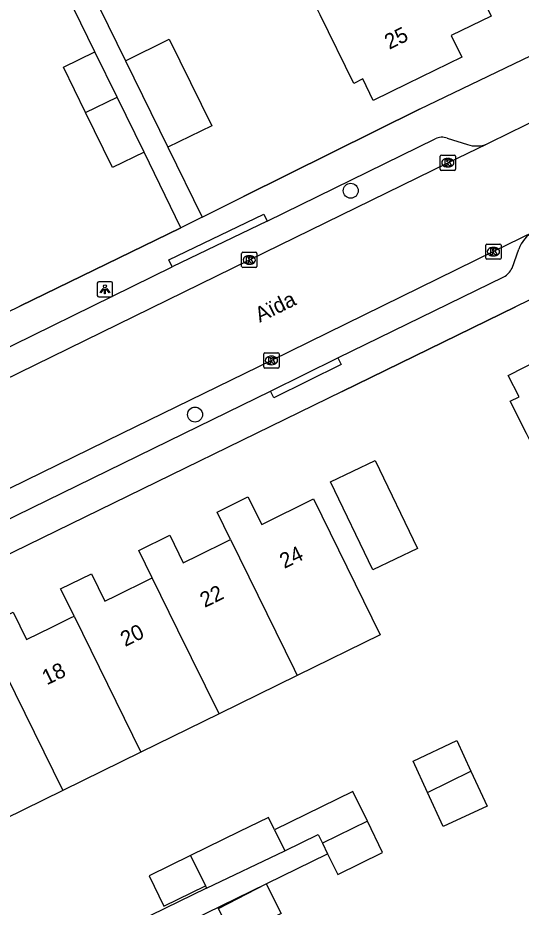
# Model space of a CAD drawing. Extents: x 160457 to 162082, y 388340 to 389736.
# Drawn here: x 161104.8 to 161137.8, y 388969 to 389027.2 of the extents above; entities that cross this region are included whole.
import ezdxf

# ---------------------------------------------------------------- set-up
doc = ezdxf.new("R2010")
doc.units = 0
for name, color, linetype in [('IMGEO_Boom', 7, 'Continuous'), ('IMGEO_Kolk', 7, 'Continuous'), ('IMGEO_Lichtpunt', 7, 'Continuous'), ('IMGEO_Muur', 7, 'Continuous'), ('IMGEO_Openbare_ruimte_label', 7, 'Continuous'), ('IMGEO_Pand', 7, 'Continuous'), ('IMGEO_Pand_nummerreeks', 7, 'Continuous'), ('IMGEO_Rijbaan_lokaal_gesloten', 7, 'Continuous'), ('IMGEO_Voetpad_open', 7, 'Continuous')]:
    doc.layers.add(name, color=color, linetype=linetype)

msp = doc.modelspace()

# ---------------------------------------------------------------- linework, layer by layer
at = {"layer": 'IMGEO_Boom'}
for centre in [(161126.609, 389015.881), (161116.425, 389001.241)]:
    msp.add_circle(centre, 0.489, dxfattribs=at)
at = {"layer": 'IMGEO_Kolk'}
for p, q in [((161132.461, 389017.289), (161132.461, 389018.141)), ((161132.536, 389018.215), (161133.388, 389018.215)), ((161132.949, 389017.995), (161132.974, 389017.995)), ((161133.462, 389018.141), (161133.462, 389017.289)), ((161132.972, 389017.435), (161132.947, 389017.435)), ((161133.388, 389017.215), (161132.536, 389017.215)), ((161135.443, 389011.469), (161135.443, 389012.321)), ((161135.518, 389012.395), (161136.37, 389012.395)), ((161135.931, 389012.175), (161135.956, 389012.175)), ((161136.444, 389012.321), (161136.444, 389011.469)), ((161119.475, 389010.926), (161119.475, 389011.778)), ((161119.55, 389011.852), (161120.402, 389011.852)), ((161119.963, 389011.632), (161119.988, 389011.632)), ((161120.476, 389011.778), (161120.476, 389010.926)), ((161135.954, 389011.615), (161135.929, 389011.615)), ((161120.402, 389010.852), (161119.55, 389010.852)), ((161119.986, 389011.072), (161119.961, 389011.072)), ((161136.37, 389011.395), (161135.518, 389011.395)), ((161120.922, 389004.357), (161120.922, 389005.209)), ((161120.997, 389005.283), (161121.849, 389005.283)), ((161121.41, 389005.063), (161121.435, 389005.063)), ((161121.923, 389005.209), (161121.923, 389004.357)), ((161121.433, 389004.503), (161121.408, 389004.503)), ((161121.849, 389004.283), (161120.997, 389004.283))]:
    msp.add_line(p, q, dxfattribs=at)
for points in [[(161132.461, 389017.289), (161132.461, 389018.141)], [(161132.536, 389018.215), (161133.388, 389018.215)], [(161132.782, 389017.915), (161132.905, 389017.915), (161132.905, 389017.764), (161133.035, 389017.915), (161133.199, 389017.915), (161133.053, 389017.764), (161133.206, 389017.515), (161133.054, 389017.515), (161132.969, 389017.679), (161132.905, 389017.612), (161132.905, 389017.515), (161132.782, 389017.515), (161132.782, 389017.915)], [(161133.462, 389018.141), (161133.462, 389017.289)], [(161133.388, 389017.215), (161132.536, 389017.215)], [(161135.443, 389011.469), (161135.443, 389012.321)], [(161135.518, 389012.395), (161136.37, 389012.395)], [(161135.764, 389012.095), (161135.887, 389012.095), (161135.887, 389011.944), (161136.017, 389012.095), (161136.181, 389012.095), (161136.035, 389011.944), (161136.188, 389011.695), (161136.036, 389011.695), (161135.951, 389011.859), (161135.887, 389011.792), (161135.887, 389011.695), (161135.764, 389011.695), (161135.764, 389012.095)], [(161136.444, 389012.321), (161136.444, 389011.469)], [(161119.475, 389010.926), (161119.475, 389011.778)], [(161119.55, 389011.852), (161120.402, 389011.852)], [(161119.796, 389011.552), (161119.919, 389011.552), (161119.919, 389011.401), (161120.049, 389011.552), (161120.213, 389011.552), (161120.067, 389011.401), (161120.22, 389011.152), (161120.068, 389011.152), (161119.983, 389011.316), (161119.919, 389011.249), (161119.919, 389011.152), (161119.796, 389011.152), (161119.796, 389011.552)], [(161120.476, 389011.778), (161120.476, 389010.926)], [(161120.402, 389010.852), (161119.55, 389010.852)], [(161136.37, 389011.395), (161135.518, 389011.395)], [(161120.922, 389004.357), (161120.922, 389005.209)], [(161120.997, 389005.283), (161121.849, 389005.283)], [(161121.923, 389005.209), (161121.923, 389004.357)], [(161121.243, 389004.983), (161121.366, 389004.983), (161121.366, 389004.832), (161121.496, 389004.983), (161121.66, 389004.983), (161121.514, 389004.832), (161121.667, 389004.583), (161121.515, 389004.583), (161121.43, 389004.747), (161121.366, 389004.68), (161121.366, 389004.583), (161121.243, 389004.583), (161121.243, 389004.983)], [(161121.849, 389004.283), (161120.997, 389004.283)]]:
    msp.add_lwpolyline(points, dxfattribs=at)
for centre, start, end in [((161132.538, 389018.139), 91.55205, 178.44795), ((161132.538, 389018.139), 91.55205, 178.44795), ((161133.386, 389018.139), 1.55205, 88.44795), ((161133.386, 389018.139), 1.55205, 88.44795), ((161132.538, 389017.291), 181.55205, 268.44795), ((161132.538, 389017.291), 181.55205, 268.44795), ((161133.386, 389017.291), 271.55205, 358.44795), ((161133.386, 389017.291), 271.55205, 358.44795), ((161135.52, 389012.319), 91.55205, 178.44795), ((161135.52, 389012.319), 91.55205, 178.44795), ((161136.368, 389012.319), 1.55205, 88.44795), ((161136.368, 389012.319), 1.55205, 88.44795), ((161119.552, 389011.776), 91.55205, 178.44795), ((161119.552, 389011.776), 91.55205, 178.44795), ((161120.4, 389011.776), 1.55205, 88.44795), ((161120.4, 389011.776), 1.55205, 88.44795), ((161135.52, 389011.471), 181.55205, 268.44795), ((161135.52, 389011.471), 181.55205, 268.44795), ((161136.368, 389011.471), 271.55205, 358.44795), ((161136.368, 389011.471), 271.55205, 358.44795), ((161119.552, 389010.928), 181.55205, 268.44795), ((161119.552, 389010.928), 181.55205, 268.44795), ((161120.4, 389010.928), 271.55205, 358.44795), ((161120.4, 389010.928), 271.55205, 358.44795), ((161120.999, 389005.207), 91.55205, 178.44795), ((161120.999, 389005.207), 91.55205, 178.44795), ((161121.847, 389005.207), 1.55205, 88.44795), ((161121.847, 389005.207), 1.55205, 88.44795), ((161120.999, 389004.359), 181.55205, 268.44795), ((161120.999, 389004.359), 181.55205, 268.44795), ((161121.847, 389004.359), 271.55205, 358.44795), ((161121.847, 389004.359), 271.55205, 358.44795)]:
    msp.add_arc(centre, 0.0765, start, end, dxfattribs=at)
for centre, major_axis, ratio, start_param, end_param in [((161132.948, 389017.715), (-0.387, 0.002), 0.722429, 4.712389, 7.853982), ((161132.973, 389017.715), (-0.39, 0.002), 0.717154, 1.570796, 4.712389), ((161135.93, 389011.895), (-0.387, 0.002), 0.722429, 4.712389, 7.853982), ((161135.955, 389011.895), (-0.39, 0.002), 0.717154, 1.570796, 4.712389), ((161119.962, 389011.352), (-0.387, 0.002), 0.722429, 4.712389, 7.853982), ((161119.987, 389011.352), (-0.39, 0.002), 0.717154, 1.570796, 4.712389), ((161121.409, 389004.783), (-0.387, 0.002), 0.722429, 4.712389, 7.853982), ((161121.434, 389004.783), (-0.39, 0.002), 0.717154, 1.570796, 4.712389)]:
    msp.add_ellipse(centre, major_axis=major_axis, ratio=ratio, start_param=start_param, end_param=end_param, dxfattribs=at)
at = {"layer": 'IMGEO_Lichtpunt'}
for p, q in [((161110.031, 389009.832), (161110.031, 389009.025)), ((161110.031, 389009.832), (161110.031, 389009.025)), ((161110.933, 389009.927), (161110.125, 389009.927)), ((161110.933, 389009.927), (161110.125, 389009.927)), ((161111.027, 389009.025), (161111.027, 389009.832)), ((161111.027, 389009.025), (161111.027, 389009.832)), ((161110.125, 389008.931), (161110.933, 389008.931)), ((161110.125, 389008.931), (161110.933, 389008.931))]:
    msp.add_line(p, q, dxfattribs=at)
for points in [[(161110.405, 389009.496), (161110.444, 389009.468), (161110.256, 389009.206), (161110.218, 389009.233), (161110.405, 389009.496)], [(161110.507, 389009.448), (161110.554, 389009.448), (161110.554, 389009.126), (161110.507, 389009.126), (161110.507, 389009.448)], [(161110.617, 389009.468), (161110.655, 389009.495), (161110.842, 389009.233), (161110.803, 389009.205), (161110.617, 389009.468)]]:
    msp.add_lwpolyline(points, dxfattribs=at)
msp.add_circle((161110.53, 389009.63), 0.0994, dxfattribs=at)
for centre, start, end in [((161110.125, 389009.832), 90, 180), ((161110.125, 389009.832), 90, 180), ((161110.933, 389009.832), 0, 90), ((161110.933, 389009.832), 0, 90), ((161110.125, 389009.025), 180, 270), ((161110.125, 389009.025), 180, 270), ((161110.933, 389009.025), 270, 0), ((161110.933, 389009.025), 270, 360)]:
    msp.add_arc(centre, 0.0946, start, end, dxfattribs=at)
at = {"layer": 'IMGEO_Muur'}
for points in [[(161131.116, 389021.211), (161119.59, 389015.506)], [(161115.503, 389013.458), (161104.961, 389008.338)], [(161126.044, 389002.757), (161137.381, 389008.282)]]:
    msp.add_lwpolyline(points, dxfattribs=at)
at = {"layer": 'IMGEO_Pand'}
for points in [[(161130.58, 389031.339), (161133.192, 389032.618), (161135.793, 389027.303), (161133.186, 389026.026), (161133.875, 389024.619), (161130.297, 389022.866), (161128.081, 389021.781), (161127.39, 389023.191), (161126.806, 389022.905), (161124.609, 389027.397), (161124.206, 389028.22), (161124.79, 389028.506)], [(161111.869, 389024.386), (161114.742, 389025.796), (161117.518, 389020.137), (161114.645, 389018.727)], [(161109.266, 389021.004), (161107.823, 389023.957), (161109.88, 389024.962)], [(161111.327, 389022.003), (161109.88, 389024.962)], [(161111.869, 389024.386), (161114.645, 389018.727)], [(161109.266, 389021.004), (161111.327, 389022.003)], [(161113.087, 389018.401), (161111.327, 389022.003)], [(161113.087, 389018.401), (161111.03, 389017.396), (161109.266, 389021.004)], [(161140.248, 388997.199), (161139.664, 388996.914), (161138.106, 389000), (161137.041, 389002.111), (161137.621, 389002.403), (161136.914, 389003.805), (161139.041, 389004.878), (161142.626, 389006.687), (161143.316, 389005.27), (161145.942, 389006.549), (161148.537, 389001.245), (161145.924, 388999.97)], [(161128.047, 388991.079), (161125.289, 388996.837), (161128.205, 388998.245), (161130.968, 388992.477), (161128.047, 388991.079)], [(161118.748, 388993.064), (161117.868, 388994.858), (161119.887, 388995.848), (161120.784, 388994.044), (161124.166, 388995.725), (161128.528, 388986.822), (161123.113, 388984.169)], [(161113.627, 388990.552), (161112.746, 388992.346), (161114.774, 388993.34), (161115.654, 388991.546), (161116.668, 388992.043), (161118.524, 388992.954), (161118.748, 388993.064)], [(161118.748, 388993.064), (161122.907, 388984.59), (161123.113, 388984.169)], [(161108.515, 388988.045), (161107.703, 388989.695), (161107.632, 388989.838), (161109.651, 388990.828), (161110.531, 388989.034), (161111.297, 388989.41), (161113.402, 388990.442), (161113.627, 388990.552)], [(161117.995, 388981.662), (161115.302, 388987.143), (161113.627, 388990.552)], [(161103.393, 388985.533), (161102.51, 388987.326), (161104.529, 388988.316), (161105.409, 388986.522), (161107.062, 388987.332), (161108.289, 388987.934), (161108.515, 388988.045)], [(161108.515, 388988.045), (161112.886, 388979.159)], [(161103.393, 388985.533), (161107.767, 388976.651)], [(161123.113, 388984.169), (161117.995, 388981.662)], [(161117.995, 388981.662), (161112.886, 388979.159)], [(161131.62, 388976.526), (161130.683, 388978.558), (161133.544, 388979.915), (161134.467, 388977.919)], [(161112.886, 388979.159), (161107.767, 388976.651)], [(161134.467, 388977.919), (161135.527, 388975.623), (161132.653, 388974.289), (161131.62, 388976.526)], [(161131.62, 388976.526), (161134.467, 388977.919)], [(161107.767, 388976.651), (161102.649, 388974.144)], [(161127.702, 388974.634), (161126.749, 388976.582), (161121.619, 388974.075)], [(161121.619, 388974.075), (161121.224, 388974.882), (161119.282, 388973.933), (161116.133, 388972.394)], [(161127.702, 388974.634), (161124.76, 388973.197)], [(161125.097, 388972.507), (161125.756, 388971.159), (161128.697, 388972.596), (161127.702, 388974.634)], [(161121.619, 388974.075), (161122.294, 388972.693)], [(161122.294, 388972.693), (161124.483, 388973.763), (161124.76, 388973.197)], [(161124.76, 388973.197), (161125.097, 388972.507)], [(161117.176, 388970.259), (161122.294, 388972.693)], [(161116.133, 388972.394), (161113.424, 388971.071), (161114.394, 388969.085), (161117.103, 388970.408)], [(161116.133, 388972.394), (161117.103, 388970.408)], [(161117.103, 388970.408), (161117.176, 388970.259)], [(161118.902, 388966.988), (161117.958, 388968.936), (161121.075, 388970.534), (161122.066, 388968.611), (161118.902, 388966.988)]]:
    msp.add_lwpolyline(points, dxfattribs=at)
at = {"layer": 'IMGEO_Rijbaan_lokaal_gesloten'}
for points in [[(161135.529, 389018.942), (161135.758, 389019.052), (161139.21, 389020.766)], [(161098.693, 389000.925), (161101.664, 389002.397), (161119.977, 389011.351), (161132.963, 389017.714), (161135.529, 389018.942)], [(161138.578, 389013.198), (161135.944, 389011.896), (161121.422, 389004.784), (161111.63, 389000), (161103.195, 388995.879), (161098.992, 388993.792), (161078.737, 388983.883), (161063.325, 388976.332), (161056.712, 388973.064)]]:
    msp.add_lwpolyline(points, dxfattribs=at)
at = {"layer": 'IMGEO_Voetpad_open'}
for points in [[(161109.88, 389024.962), (161100.22, 389044.728), (161101.559, 389045.382), (161111.869, 389024.386)], [(161116.889, 389014.152), (161119.59, 389015.506), (161131.116, 389021.211), (161138.404, 389024.726)], [(161121.135, 389013.896), (161132.139, 389019.281)], [(161132.917, 389019.31), (161134.241, 389018.901)], [(161115.503, 389013.458), (161113.087, 389018.401)], [(161114.645, 389018.727), (161116.889, 389014.152)], [(161114.933, 389010.909), (161114.717, 389011.359), (161120.919, 389014.346), (161121.135, 389013.896)], [(161121.135, 389013.896), (161114.933, 389010.909)], [(161116.889, 389014.152), (161115.503, 389013.458)], [(161094.273, 389003.141), (161104.961, 389008.338), (161115.503, 389013.458)], [(161137.159, 389010.816), (161137.614, 389012.054)], [(161143.973, 389011.486), (161137.381, 389008.282), (161126.044, 389002.757), (161090.497, 388985.395)], [(161100.636, 389003.888), (161114.933, 389010.909)], [(161125.761, 389004.952), (161136.62, 389010.247)], [(161125.761, 389004.952), (161125.982, 389004.504), (161121.588, 389002.33), (161121.367, 389002.778)], [(161121.367, 389002.778), (161125.761, 389004.952)], [(161060.272, 388972.829), (161060.746, 388973.072), (161099.755, 388992.206), (161115.688, 389000), (161121.367, 389002.778)], [(161106.823, 388952.039), (161102.246, 388961.342), (161125.097, 388972.507)], [(161117.176, 388970.259), (161109.89, 388966.698)]]:
    msp.add_lwpolyline(points, dxfattribs=at)
for centre, radius, start, end in [((161132.562, 389018.396), 0.981, 68.75111, 115.51832), ((161134.828, 389020.708), 1.9, 252.00297, 291.64351), ((161139.46, 389011.476), 1.935, 117.13621, 162.62497), ((161136.047, 389011.33), 1.225, 297.89726, 335.20464)]:
    msp.add_arc(centre, radius, start, end, dxfattribs=at)

# ---------------------------------------------------------------- texts
at = {"layer": 'IMGEO_Openbare_ruimte_label'}
msp.add_text('Aïda', height=1, rotation=26.10382, dxfattribs=at).set_placement((161120.658, 389007.241))
at = {"layer": 'IMGEO_Pand_nummerreeks'}
for s, rotation, p in [('25', 26.09823, (161129.127, 389025.099)), ('24', 26.13261, (161122.266, 388991.139)), ('22', 26.13261, (161117.056, 388988.584)), ('20', 26.13261, (161111.854, 388986.032)), ('18', 26.13261, (161106.729, 388983.518))]:
    msp.add_text(s, height=1, rotation=rotation, dxfattribs=at).set_placement(p)

doc.saveas('drawing.dxf')
